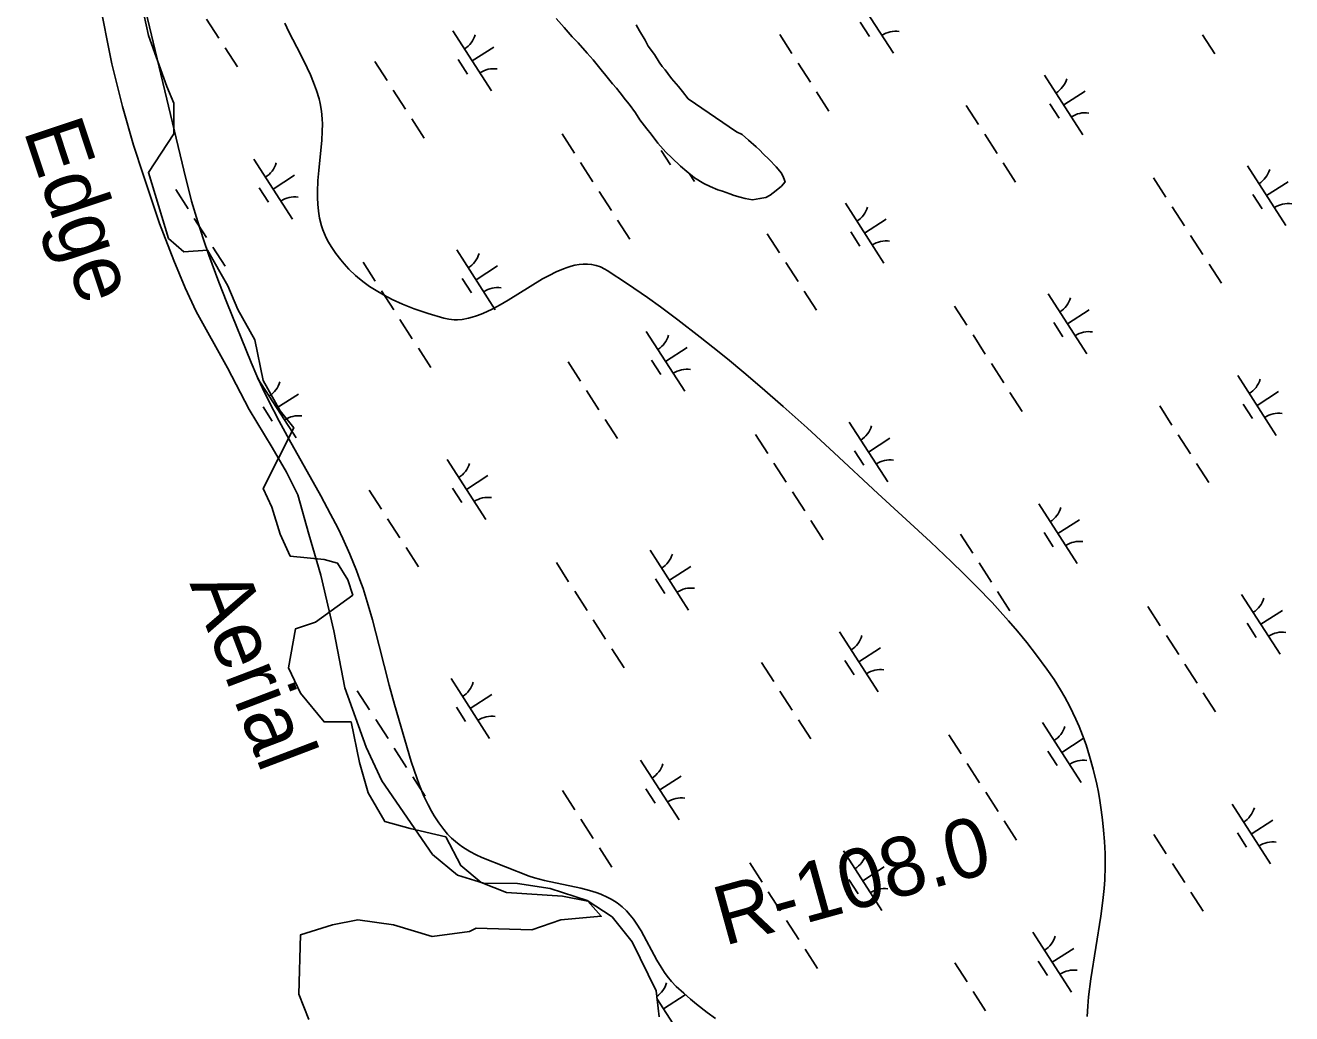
# Model space of a CAD drawing. Extents: x 3937982 to 3958556, y 219448 to 241894.
# Drawn here: x 3949454 to 3950343, y 229572 to 230266 of the extents above; entities that cross this region are included whole.
import ezdxf

# ---------------------------------------------------------------- set-up
doc = ezdxf.new("R2010")
doc.units = 0
for name, color, linetype in [('V-RIVR-EDGE', 7, 'Continuous'), ('V-RIVR-IDEN', 7, 'Continuous'), ('V-RIVR-RANG-IDEN', 7, 'Continuous'), ('V-SITE-VEGE', 7, 'Continuous'), ('V-TOPO-SHOR', 7, 'Continuous'), ('V-WETL-SWMP', 7, 'Continuous')]:
    doc.layers.add(name, color=color, linetype=linetype)

msp = doc.modelspace()

# ---------------------------------------------------------------- linework, layer by layer
at = {"layer": 'V-RIVR-EDGE'}
msp.add_lwpolyline([(3949535.28, 230281.432), (3949540.029, 230258.875), (3949553.089, 230223.259), (3949557.837, 230211.387), (3949557.837, 230190.017), (3949540.029, 230162.711), (3949554.276, 230116.41), (3949564.961, 230106.912), (3949581.582, 230108.099), (3949595.828, 230083.168), (3949602.952, 230066.547), (3949614.824, 230045.177), (3949620.76, 230016.684), (3949632.632, 229995.314), (3949642.13, 229983.442), (3949620.76, 229940.702), (3949626.696, 229927.643), (3949632.632, 229908.647), (3949639.755, 229893.214), (3949663.499, 229890.839), (3949672.997, 229888.465), (3949680.12, 229876.593), (3949683.682, 229865.908), (3949657.563, 229846.912), (3949643.317, 229842.163), (3949638.568, 229814.858), (3949646.878, 229797.049), (3949663.499, 229776.867), (3949682.495, 229776.867), (3949688.431, 229748.374), (3949694.367, 229727.004), (3949706.239, 229706.821), (3949724.047, 229702.072), (3949748.979, 229696.136), (3949759.664, 229675.954), (3949773.91, 229664.082), (3949791.718, 229656.958), (3949830.896, 229654.584), (3949848.705, 229651.022), (3949858.202, 229640.337), (3949829.709, 229637.963), (3949809.526, 229630.84), (3949770.348, 229632.027), (3949765.6, 229629.652), (3949739.481, 229626.091), (3949712.175, 229634.401), (3949687.244, 229637.963), (3949669.435, 229634.401), (3949646.878, 229627.278), (3949645.691, 229585.726), (3949652.814, 229567.917)], dxfattribs=at)
at = {"layer": 'V-SITE-VEGE'}
for points in [[(3949938.389, 229568.513), (3949932.585, 229572.691), (3949925.085, 229578.603), (3949920.905, 229582.134), (3949916.211, 229586.281), (3949910.941, 229591.145), (3949907.591, 229594.608), (3949904.539, 229598.342), (3949902.647, 229600.955), (3949900.271, 229604.572), (3949897.308, 229609.567), (3949886.195, 229630.061), (3949882.734, 229635.591), (3949880.75, 229638.401), (3949878.501, 229641.264), (3949875.927, 229644.143), (3949872.947, 229646.986), (3949869.467, 229649.724), (3949867.536, 229651.006), (3949865.197, 229652.387), (3949862.809, 229653.644), (3949857.9, 229655.829), (3949854.544, 229657.072), (3949849.976, 229658.51), (3949843.763, 229660.118), (3949818.404, 229665.436), (3949811.304, 229667.386), (3949807.593, 229668.633), (3949774.399, 229681.644), (3949770.346, 229683.535), (3949765.832, 229685.904), (3949760.874, 229688.954), (3949758.331, 229690.756), (3949755.705, 229692.828), (3949753.016, 229695.227), (3949750.286, 229698.02), (3949747.542, 229701.289), (3949744.035, 229706.101), (3949740.867, 229710.99), (3949738.928, 229714.289), (3949736.538, 229718.734), (3949733.66, 229724.74), (3949730.293, 229732.863), (3949728.565, 229737.557), (3949726.726, 229742.961), (3949724.758, 229749.179), (3949712.863, 229789.105), (3949709.176, 229802.785), (3949702.254, 229830.249), (3949697.478, 229848.478), (3949694.521, 229858.817), (3949690.833, 229870.527), (3949688.696, 229876.716), (3949686.268, 229883.27), (3949681.637, 229894.591), (3949676.599, 229905.734), (3949673.046, 229913.078), (3949668.11, 229922.784), (3949661.249, 229935.6), (3949639.071, 229975.131), (3949631.967, 229988.109), (3949624.187, 230003.1), (3949620.244, 230011.19), (3949616.238, 230019.908), (3949612.226, 230029.329), (3949595.115, 230071.545), (3949589.606, 230085.69), (3949582.594, 230104.665), (3949578.811, 230115.574), (3949574.736, 230128.116), (3949570.453, 230142.559), (3949568.354, 230150.315), (3949566.271, 230158.632), (3949515.206, 230371.738)], [(3949635.817, 230267.681), (3949638.805, 230261.64), (3949647.14, 230245.473), (3949651.708, 230236.216), (3949653.956, 230231.276), (3949656.154, 230226.007), (3949658.208, 230220.387), (3949659.998, 230214.399), (3949660.735, 230211.308), (3949661.659, 230205.916), (3949662.146, 230200.442), (3949662.265, 230196.755), (3949662.212, 230191.799), (3949661.839, 230185.131), (3949660.997, 230176.14), (3949659.707, 230164.051), (3949659.119, 230157.114), (3949658.771, 230149.188), (3949658.792, 230144.969), (3949659.009, 230140.478), (3949659.5, 230135.706), (3949660.371, 230130.64), (3949661.747, 230125.272), (3949662.652, 230122.517), (3949663.742, 230119.689), (3949665.046, 230116.783), (3949666.584, 230113.801), (3949668.397, 230110.741), (3949671.68, 230105.877), (3949675.167, 230101.339), (3949677.596, 230098.486)], [(3949677.596, 230098.486), (3949680.959, 230094.886), (3949685.649, 230090.437), (3949688.424, 230088.066), (3949691.678, 230085.498), (3949695.492, 230082.745), (3949699.965, 230079.82), (3949705.209, 230076.748), (3949711.351, 230073.564), (3949718.528, 230070.308), (3949726.871, 230067.018), (3949736.513, 230063.736), (3949747.542, 230060.459), (3949751.163, 230059.68), (3949754.814, 230059.34), (3949757.272, 230059.343), (3949760.565, 230059.611), (3949764.991, 230060.401), (3949767.534, 230061.057), (3949770.453, 230061.972), (3949773.803, 230063.213), (3949777.647, 230064.864), (3949782.057, 230067.006), (3949787.109, 230069.734), (3949792.895, 230073.121), (3949808.296, 230082.727), (3949817.018, 230087.972), (3949821.63, 230090.519), (3949826.508, 230092.958), (3949831.659, 230095.164), (3949834.295, 230096.116), (3949836.994, 230096.946), (3949839.761, 230097.626), (3949842.591, 230098.126), (3949845.485, 230098.408), (3949848.443, 230098.435), (3949851.459, 230098.156), (3949854.533, 230097.523), (3949857.661, 230096.471), (3949860.837, 230094.943), (3949862.432, 230093.98), (3949876.691, 230084.549), (3949890.67, 230074.87), (3949899.847, 230068.284), (3949911.92, 230059.345), (3949927.764, 230047.159), (3949936.699, 230040.063), (3949946.82, 230031.838), (3949958.287, 230022.294), (3949971.277, 230011.208), (3949986.013, 229998.322), (3950002.755, 229983.325), (3950021.843, 229965.862), (3950052.456, 229937.39), (3950089.574, 229903.299), (3950104.385, 229889.334), (3950112.731, 229881.222), (3950122.154, 229871.764), (3950132.772, 229860.637), (3950138.37, 229854.53), (3950144.282, 229847.866), (3950150.527, 229840.567), (3950157.113, 229832.537), (3950164.056, 229823.669), (3950171.359, 229813.83), (3950176.331, 229806.613), (3950180.923, 229799.292), (3950183.776, 229794.356), (3950187.331, 229787.712), (3950191.64, 229778.74), (3950193.891, 229773.563), (3950196.281, 229767.603), (3950198.775, 229760.738), (3950201.333, 229752.831), (3950203.889, 229743.721), (3950206.355, 229733.223), (3950207.481, 229727.591), (3950208.542, 229721.57), (3950209.521, 229715.119), (3950210.4, 229708.217), (3950211.156, 229700.838), (3950211.768, 229692.953), (3950212.208, 229684.53), (3950212.327, 229679.887), (3950212.319, 229675.244), (3950211.952, 229665.959), (3950211.483, 229659.77), (3950210.627, 229651.514), (3950209.163, 229640.508), (3950202.165, 229596.482), (3950200.631, 229583.905), (3950200.035, 229577.198), (3950199.611, 229570.043)]]:
    msp.add_lwpolyline(points, dxfattribs=at)
at = {"layer": 'V-TOPO-SHOR'}
for points in [[(3949953.159, 230191.359), (3949957.259, 230189.331), (3949961.621, 230185.516), (3949967.011, 230180.68), (3949969.58, 230178.391), (3949971.892, 230175.843), (3949976.254, 230171.772), (3949981.134, 230166.678), (3949984.735, 230162.347), (3949986.281, 230159.287), (3949987.317, 230156.221), (3949984.774, 230153.143), (3949981.206, 230150.059), (3949976.875, 230146.716), (3949973.813, 230145.168), (3949969.725, 230144.386), (3949964.359, 230143.593), (3949959.241, 230144.595), (3949955.915, 230145.348), (3949951.563, 230146.608), (3949948.489, 230147.871), (3949943.367, 230149.641), (3949940.039, 230150.649), (3949934.659, 230152.926), (3949930.305, 230154.953), (3949923.639, 230159.015), (3949918.251, 230163.34), (3949913.888, 230167.155), (3949907.726, 230173.009), (3949903.618, 230177.082), (3949897.965, 230183.449), (3949893.337, 230189.567), (3949890.252, 230193.388), (3949885.366, 230199.76), (3949882.278, 230204.603), (3949877.903, 230210.723), (3949875.335, 230213.778), (3949871.478, 230218.62), (3949868.906, 230221.933), (3949866.082, 230224.989), (3949861.453, 230230.85), (3949858.111, 230234.926), (3949852.457, 230241.805), (3949848.344, 230246.644), (3949841.922, 230253.778), (3949837.811, 230258.105), (3949832.161, 230264.474), (3949826.506, 230270.842)], [(3949882.777, 230266.481), (3949885.098, 230262.146), (3949888.958, 230255.77), (3949891.278, 230251.433), (3949895.651, 230245.571), (3949898.997, 230240.218), (3949901.058, 230237.156), (3949903.112, 230234.864), (3949904.912, 230232.317), (3949907.486, 230228.747), (3949912.369, 230223.144), (3949915.195, 230219.576), (3949919.309, 230214.481), (3949953.159, 230191.359)]]:
    msp.add_lwpolyline(points, dxfattribs=at)
at = {"layer": 'V-WETL-SWMP'}
for p, q in [((3950036.427, 230288.493), (3950063.489, 230246.45)), ((3949514.276, 230239.038), (3949505.137, 230285.253)), ((3949826.507, 230270.841), (3949832.16, 230264.474)), ((3949580.98, 230270.496), (3949589.64, 230257.042)), ((3949753.994, 230262.154), (3949781.056, 230220.11)), ((3949832.16, 230264.474), (3949837.812, 230258.106)), ((3949885.097, 230262.145), (3949882.777, 230266.482)), ((3949888.959, 230255.77), (3949885.097, 230262.145)), ((3950040.223, 230268.341), (3950046.718, 230258.25)), ((3949837.812, 230258.106), (3949841.922, 230253.777)), ((3949841.922, 230253.777), (3949848.345, 230246.645)), ((3949891.279, 230251.433), (3949888.959, 230255.77)), ((3949983.552, 230259.717), (3949992.212, 230246.264)), ((3950280.537, 230259.465), (3950289.197, 230246.012)), ((3949593.969, 230250.315), (3949602.629, 230236.861)), ((3949767.525, 230241.132), (3949782.661, 230250.875)), ((3949848.345, 230246.645), (3949852.457, 230241.805)), ((3949895.651, 230245.571), (3949891.279, 230251.433)), ((3949898.998, 230240.217), (3949895.651, 230245.571)), ((3949521.79, 230209.142), (3949514.276, 230239.038)), ((3949699.128, 230240.757), (3949707.788, 230227.303)), ((3949757.79, 230242.001), (3949764.285, 230231.911)), ((3949852.457, 230241.805), (3949858.112, 230234.926)), ((3949901.057, 230237.157), (3949898.998, 230240.217)), ((3949903.112, 230234.865), (3949901.057, 230237.157)), ((3949996.542, 230239.537), (3950005.202, 230226.083)), ((3949858.112, 230234.926), (3949861.453, 230230.85)), ((3949861.453, 230230.85), (3949866.081, 230224.989)), ((3949904.913, 230232.316), (3949903.112, 230234.865)), ((3949907.486, 230228.747), (3949904.913, 230232.316)), ((3949912.368, 230223.143), (3949907.486, 230228.747)), ((3950169.556, 230231.194), (3950196.619, 230189.151)), ((3949712.118, 230220.576), (3949720.778, 230207.122)), ((3949866.081, 230224.989), (3949868.907, 230221.933)), ((3949868.907, 230221.933), (3949871.478, 230218.62)), ((3949871.478, 230218.62), (3949875.334, 230213.779)), ((3949915.196, 230219.576), (3949912.368, 230223.143)), ((3949919.309, 230214.48), (3949915.196, 230219.576)), ((3950009.532, 230219.356), (3950018.192, 230205.902)), ((3950183.088, 230210.173), (3950198.223, 230219.915)), ((3949529.682, 230181.967), (3949521.79, 230209.142)), ((3949875.334, 230213.779), (3949877.904, 230210.722)), ((3949877.904, 230210.722), (3949882.277, 230204.604)), ((3949953.159, 230191.359), (3949919.309, 230214.48)), ((3950114.69, 230209.797), (3950123.35, 230196.344)), ((3950173.352, 230211.042), (3950179.847, 230200.952)), ((3949725.108, 230200.395), (3949733.768, 230186.941)), ((3949882.277, 230204.604), (3949885.366, 230199.759)), ((3949885.366, 230199.759), (3949890.252, 230193.388)), ((3949890.252, 230193.388), (3949893.336, 230189.566)), ((3949957.259, 230189.331), (3949953.159, 230191.359)), ((3949536.378, 230161.396), (3949529.682, 230181.967)), ((3949830.695, 230189.869), (3949839.355, 230176.415)), ((3949893.336, 230189.566), (3949897.965, 230183.45)), ((3949897.965, 230183.45), (3949903.618, 230177.082)), ((3949961.622, 230185.515), (3949957.259, 230189.331)), ((3949967.012, 230180.68), (3949961.622, 230185.515)), ((3950127.68, 230189.617), (3950136.34, 230176.163)), ((3949900.356, 230178.311), (3949906.851, 230168.221)), ((3949903.618, 230177.082), (3949907.726, 230173.009)), ((3949907.726, 230173.009), (3949913.888, 230167.155)), ((3949969.579, 230178.39), (3949967.012, 230180.68)), ((3949971.891, 230175.843), (3949969.579, 230178.39)), ((3949976.255, 230171.771), (3949971.891, 230175.843)), ((3949614.127, 230172.124), (3949641.189, 230130.081)), ((3949843.685, 230169.688), (3949852.345, 230156.234)), ((3949913.888, 230167.155), (3949918.251, 230163.339)), ((3949981.135, 230166.678), (3949976.255, 230171.771)), ((3949984.734, 230162.347), (3949981.135, 230166.678)), ((3950140.67, 230169.436), (3950149.33, 230155.982)), ((3950312.122, 230167.504), (3950339.185, 230125.461)), ((3949547.8, 230126.852), (3949536.378, 230161.396)), ((3949627.658, 230151.103), (3949642.793, 230160.845)), ((3949918.251, 230163.339), (3949923.639, 230159.015)), ((3949920.149, 230161.815), (3949923.622, 230156.42)), ((3949923.639, 230159.015), (3949930.305, 230154.953)), ((3949930.305, 230154.953), (3949934.66, 230152.926)), ((3949986.281, 230159.286), (3949984.734, 230162.347)), ((3949984.773, 230153.143), (3949987.317, 230156.222)), ((3949987.317, 230156.222), (3949986.281, 230159.286)), ((3950246.257, 230158.909), (3950254.917, 230145.456)), ((3950325.653, 230146.483), (3950340.789, 230156.225)), ((3949559.261, 230150.727), (3949567.921, 230137.273)), ((3949617.923, 230151.972), (3949624.418, 230141.881)), ((3949856.675, 230149.507), (3949865.335, 230136.053)), ((3949934.66, 230152.926), (3949940.039, 230150.648)), ((3949940.039, 230150.648), (3949943.368, 230149.64)), ((3949943.368, 230149.64), (3949948.489, 230147.872)), ((3949948.489, 230147.872), (3949951.563, 230146.607)), ((3949951.563, 230146.607), (3949955.915, 230145.348)), ((3949973.813, 230145.169), (3949976.875, 230146.717)), ((3949976.875, 230146.717), (3949981.207, 230150.059)), ((3949981.207, 230150.059), (3949984.773, 230153.143)), ((3950315.918, 230147.352), (3950322.413, 230137.261)), ((3949955.915, 230145.348), (3949959.242, 230144.595)), ((3949959.242, 230144.595), (3949964.36, 230143.594)), ((3949964.36, 230143.594), (3949969.726, 230144.385)), ((3949969.726, 230144.385), (3949973.813, 230145.169)), ((3950029.689, 230141.165), (3950056.751, 230099.122)), ((3950259.247, 230138.729), (3950267.907, 230125.275)), ((3949572.251, 230130.546), (3949580.911, 230117.093)), ((3949869.665, 230129.326), (3949878.325, 230115.873)), ((3950043.22, 230120.143), (3950058.356, 230129.886)), ((3949558.018, 230100.854), (3949547.8, 230126.852)), ((3949974.823, 230119.768), (3949983.483, 230106.314)), ((3950033.485, 230121.013), (3950039.98, 230110.922)), ((3950272.237, 230118.548), (3950280.897, 230105.094)), ((3949585.241, 230110.366), (3949593.9, 230096.912)), ((3949756.693, 230108.434), (3949783.755, 230066.391)), ((3949565.874, 230081.842), (3949558.018, 230100.854)), ((3949690.828, 230099.839), (3949699.488, 230086.385)), ((3949770.224, 230087.412), (3949785.359, 230097.155)), ((3949987.813, 230099.587), (3949996.473, 230086.133)), ((3950285.227, 230098.367), (3950293.887, 230084.913)), ((3949760.489, 230088.282), (3949766.984, 230078.191)), ((3949573.72, 230065.162), (3949565.874, 230081.842)), ((3949703.818, 230079.658), (3949712.477, 230066.205)), ((3950000.803, 230079.406), (3950009.463, 230065.953)), ((3950172.255, 230077.475), (3950199.317, 230035.432)), ((3950106.39, 230068.88), (3950115.05, 230055.426)), ((3950185.786, 230056.453), (3950200.922, 230066.196)), ((3949595.58, 230025.455), (3949573.72, 230065.162)), ((3949716.807, 230059.478), (3949725.467, 230046.024)), ((3950176.051, 230057.322), (3950182.546, 230047.232)), ((3949889.822, 230051.135), (3949916.884, 230009.092)), ((3950119.38, 230048.699), (3950128.04, 230035.245)), ((3949729.797, 230039.297), (3949738.457, 230025.843)), ((3949903.353, 230030.114), (3949918.489, 230039.856)), ((3949893.618, 230030.983), (3949900.113, 230020.893)), ((3949610.865, 229996.369), (3949595.58, 230025.455)), ((3949834.956, 230029.738), (3949843.616, 230016.285)), ((3950132.37, 230028.518), (3950141.03, 230015.065)), ((3949616.825, 230018.405), (3949643.888, 229976.361)), ((3950305.384, 230020.176), (3950332.447, 229978.133)), ((3949630.357, 229997.383), (3949645.492, 230007.125)), ((3949847.946, 230009.558), (3949856.606, 229996.104)), ((3950145.36, 230008.338), (3950154.02, 229994.884)), ((3950318.915, 229999.155), (3950334.051, 230008.897)), ((3949626.917, 229969.619), (3949610.865, 229996.369)), ((3949620.621, 229998.252), (3949627.116, 229988.162)), ((3950250.518, 229998.779), (3950259.178, 229985.325)), ((3950309.18, 230000.024), (3950315.675, 229989.933)), ((3949860.936, 229989.377), (3949869.596, 229975.923)), ((3950032.388, 229987.445), (3950059.45, 229945.402)), ((3949966.523, 229978.85), (3949975.183, 229965.396)), ((3950263.508, 229978.598), (3950272.168, 229965.145)), ((3949637.098, 229952.172), (3949626.917, 229969.619)), ((3950045.919, 229966.424), (3950061.054, 229976.166)), ((3949749.955, 229961.106), (3949777.017, 229919.063)), ((3950036.184, 229967.293), (3950042.679, 229957.202)), ((3949644.94, 229936.269), (3949637.098, 229952.172)), ((3949979.513, 229958.67), (3949988.173, 229945.216)), ((3950276.498, 229958.418), (3950285.158, 229944.964)), ((3949763.486, 229940.084), (3949778.621, 229949.827)), ((3949652.833, 229908.707), (3949644.94, 229936.269)), ((3949695.089, 229939.709), (3949703.748, 229926.255)), ((3949753.751, 229940.954), (3949760.246, 229930.863)), ((3949992.503, 229938.489), (3950001.162, 229925.035)), ((3950165.517, 229930.147), (3950192.579, 229888.103)), ((3949708.078, 229919.528), (3949716.738, 229906.074)), ((3950005.492, 229918.308), (3950014.152, 229904.854)), ((3950179.048, 229909.125), (3950194.184, 229918.867)), ((3949661.12, 229879.979), (3949652.833, 229908.707)), ((3950110.651, 229908.75), (3950119.311, 229895.296)), ((3950169.313, 229909.994), (3950175.808, 229899.904)), ((3949721.068, 229899.347), (3949729.728, 229885.894)), ((3949892.52, 229897.416), (3949919.583, 229855.373)), ((3949826.655, 229888.821), (3949835.315, 229875.367)), ((3950123.641, 229888.569), (3950132.301, 229875.115)), ((3949670.229, 229840.761), (3949661.12, 229879.979)), ((3949906.052, 229876.394), (3949921.187, 229886.137)), ((3949896.316, 229877.263), (3949902.811, 229867.173)), ((3949839.645, 229868.64), (3949848.305, 229855.186)), ((3950136.631, 229868.388), (3950145.291, 229854.934)), ((3950308.083, 229866.457), (3950335.145, 229824.413)), ((3950242.218, 229857.862), (3950250.878, 229844.408)), ((3950321.614, 229845.435), (3950336.75, 229855.177)), ((3949852.635, 229848.459), (3949861.295, 229835.006)), ((3950311.879, 229846.304), (3950318.374, 229836.214)), ((3949678.176, 229800.76), (3949670.229, 229840.761)), ((3950025.65, 229840.117), (3950052.712, 229798.074)), ((3950255.208, 229837.681), (3950263.868, 229824.227)), ((3949865.625, 229828.279), (3949874.285, 229814.825)), ((3950039.181, 229819.096), (3950054.316, 229828.838)), ((3949970.784, 229818.72), (3949979.444, 229805.266)), ((3950029.446, 229819.965), (3950035.941, 229809.874)), ((3950268.198, 229817.5), (3950276.858, 229804.046)), ((3949693.126, 229759.235), (3949678.176, 229800.76)), ((3949752.653, 229807.386), (3949779.716, 229765.343)), ((3949686.788, 229798.791), (3949695.448, 229785.337)), ((3949766.184, 229786.365), (3949781.32, 229796.107)), ((3949983.774, 229798.539), (3949992.434, 229785.086)), ((3950281.188, 229797.319), (3950289.848, 229783.866)), ((3949756.449, 229787.234), (3949762.944, 229777.143)), ((3949699.778, 229778.611), (3949708.438, 229765.157)), ((3949996.763, 229778.359), (3950005.423, 229764.905)), ((3950168.216, 229776.427), (3950195.278, 229734.384)), ((3950102.351, 229767.832), (3950111.011, 229754.378)), ((3950181.747, 229755.405), (3950196.882, 229765.148)), ((3949704.111, 229735.573), (3949693.126, 229759.235)), ((3949712.768, 229758.43), (3949721.428, 229744.976)), ((3950172.012, 229756.275), (3950178.507, 229746.184)), ((3949885.782, 229750.088), (3949912.845, 229708.044)), ((3950115.341, 229747.651), (3950124, 229734.197)), ((3949725.758, 229738.249), (3949734.418, 229724.795)), ((3949899.314, 229729.066), (3949914.449, 229738.808)), ((3949739.706, 229683.642), (3949704.111, 229735.573)), ((3949830.916, 229728.691), (3949839.576, 229715.237)), ((3949889.578, 229729.935), (3949896.073, 229719.845)), ((3950128.33, 229727.471), (3950136.99, 229714.017)), ((3950301.345, 229719.128), (3950328.407, 229677.085)), ((3949843.906, 229708.51), (3949852.566, 229695.056)), ((3950141.32, 229707.29), (3950149.98, 229693.836)), ((3950314.876, 229698.107), (3950330.012, 229707.849)), ((3950246.479, 229697.731), (3950255.139, 229684.278)), ((3950305.141, 229698.976), (3950311.636, 229688.886)), ((3949757.259, 229669.336), (3949739.706, 229683.642)), ((3949856.896, 229688.329), (3949865.556, 229674.875)), ((3950028.348, 229686.397), (3950055.411, 229644.354)), ((3949962.483, 229677.803), (3949971.143, 229664.349)), ((3950041.879, 229665.376), (3950057.015, 229675.118)), ((3950259.469, 229677.551), (3950268.129, 229664.097)), ((3949775.552, 229663.585), (3949757.259, 229669.336)), ((3950032.144, 229666.245), (3950038.639, 229656.155)), ((3949799.264, 229663.299), (3949775.552, 229663.585)), ((3949822.211, 229659.9), (3949799.264, 229663.299)), ((3949848.29, 229651.461), (3949822.211, 229659.9)), ((3949975.473, 229657.622), (3949984.133, 229644.168)), ((3950272.459, 229657.37), (3950281.119, 229643.916)), ((3949865.831, 229639.876), (3949848.29, 229651.461)), ((3949879.899, 229622.446), (3949865.831, 229639.876)), ((3949988.463, 229637.441), (3949997.123, 229623.987)), ((3949896.762, 229587.926), (3949879.899, 229622.446)), ((3950161.478, 229629.099), (3950188.54, 229587.056)), ((3950001.453, 229617.26), (3950010.113, 229603.807)), ((3950175.009, 229608.077), (3950190.144, 229617.82)), ((3950106.612, 229607.702), (3950115.271, 229594.248)), ((3950165.274, 229608.947), (3950171.769, 229598.856)), ((3949898.784, 229569.666), (3949896.762, 229587.926)), ((3950119.601, 229587.521), (3950128.261, 229574.067)), ((3949897.354, 229582.584), (3949915.543, 229554.325)), ((3949902.012, 229575.346), (3949917.148, 229585.089))]:
    msp.add_line(p, q, dxfattribs=at)
for centre, start, end in [((3950065.108, 230244.374), 81.996677, 123.540335), ((3949752.775, 230264.486), 301.99668, 343.540338), ((3949782.675, 230218.035), 81.996677, 123.540335), ((3950168.337, 230233.527), 301.99668, 343.540338), ((3950198.237, 230187.075), 81.996677, 123.540335), ((3949612.908, 230174.457), 301.99668, 343.540338), ((3950310.903, 230169.837), 301.99668, 343.540338), ((3949642.808, 230128.005), 81.996677, 123.540335), ((3950028.47, 230143.498), 301.99668, 343.540338), ((3950340.803, 230123.385), 81.996677, 123.540335), ((3950058.37, 230097.046), 81.996677, 123.540335), ((3949755.473, 230110.767), 301.99668, 343.540338), ((3949785.373, 230064.315), 81.996677, 123.540335), ((3950171.036, 230079.808), 301.99668, 343.540338), ((3949888.603, 230053.468), 301.99668, 343.540338), ((3950200.936, 230033.356), 81.996677, 123.540335), ((3949918.503, 230007.016), 81.996677, 123.540335), ((3949615.606, 230020.737), 301.99668, 343.540338), ((3950304.165, 230022.509), 301.99668, 343.540338), ((3949645.506, 229974.285), 81.996677, 123.540335), ((3950334.065, 229976.057), 81.996677, 123.540335), ((3950031.169, 229989.778), 301.99668, 343.540338), ((3950061.069, 229943.326), 81.996677, 123.540335), ((3949748.735, 229963.439), 301.99668, 343.540338), ((3949778.635, 229916.987), 81.996677, 123.540335), ((3950164.298, 229932.479), 301.99668, 343.540338), ((3950194.198, 229886.028), 81.996677, 123.540335), ((3949891.301, 229899.749), 301.99668, 343.540338), ((3949921.201, 229853.297), 81.996677, 123.540335), ((3950306.864, 229868.789), 301.99668, 343.540338), ((3950024.43, 229842.45), 301.99668, 343.540338), ((3950336.764, 229822.337), 81.996677, 123.540335), ((3950054.331, 229795.998), 81.996677, 123.540335), ((3949751.434, 229809.719), 301.99668, 343.540338), ((3949781.334, 229763.267), 81.996677, 123.540335), ((3950166.996, 229778.76), 301.99668, 343.540338), ((3949884.563, 229752.42), 301.99668, 343.540338), ((3950196.896, 229732.308), 81.996677, 123.540335), ((3949914.463, 229705.969), 81.996677, 123.540335), ((3950300.126, 229721.461), 301.99668, 343.540338), ((3950330.026, 229675.009), 81.996677, 123.540335), ((3950027.129, 229688.73), 301.99668, 343.540338), ((3950057.029, 229642.278), 81.996677, 123.540335), ((3950160.258, 229631.432), 301.99668, 343.540338), ((3950190.158, 229584.98), 81.996677, 123.540335), ((3949887.262, 229598.701), 304.256264, 343.540338)]:
    msp.add_arc(centre, 17.623, start, end, dxfattribs=at)

# ---------------------------------------------------------------- texts
at = {"layer": 'V-RIVR-IDEN'}
for s, rotation, p in [('Edge', 288.378453, (3949452.145, 230192.245)), ('Aerial', 290.880947, (3949568.827, 229874.088))]:
    msp.add_text(s, height=41.9999, rotation=rotation, dxfattribs=at).set_placement(p)
at = {"layer": 'V-RIVR-RANG-IDEN'}
msp.add_text('R-108.0', height=41.5, rotation=15.438309, dxfattribs=at).set_placement((3949944.572, 229619.491))

doc.saveas('drawing.dxf')
